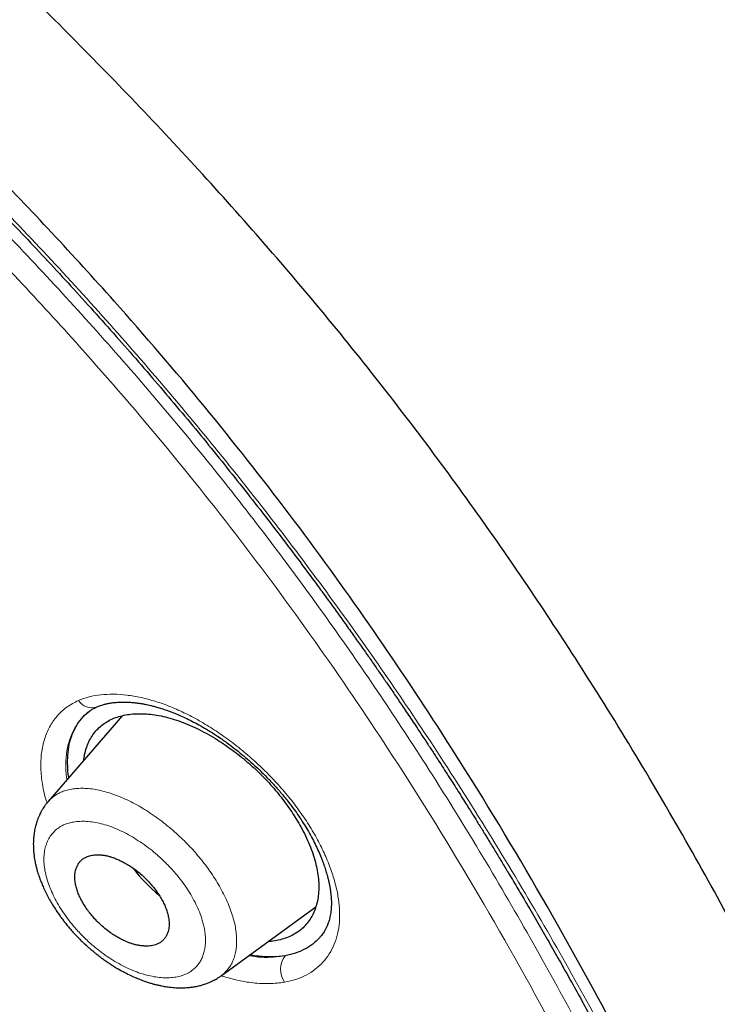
# Model space of a CAD drawing. Header units: millimetres. Extents: x 8 to 473, y 11 to 654.
# Tile 163 of 656: x 434 to 445, y 183 to 198. Entities that reach past the tile are written whole.
import ezdxf

# ---------------------------------------------------------------- set-up
doc = ezdxf.new("R2010")
doc.units = ezdxf.units.MM

msp = doc.modelspace()

# ---------------------------------------------------------------- linework, layer by layer
at = {"color": 7, "linetype": 'Continuous', "lineweight": 30}
for p, q in [((435.882, 187.053), (434.712, 185.7)), ((437.438, 182.952), (438.932, 184.04))]:
    msp.add_line(p, q, dxfattribs=at)
at = {"color": 8, "linetype": 'Continuous', "lineweight": 0}
for centre, radius, start, end in [((435.399, 187.435), 0.256, 214.0563, 288.8297), ((438.725, 183.052), 0.351, 142.0218, 215.1815)]:
    msp.add_arc(centre, radius, start, end, dxfattribs=at)
at = {"color": 7, "linetype": 'Continuous', "lineweight": 30}
msp.add_arc((437.827, 185.936), 2.192, 216.1174, 231.434, dxfattribs=at)
for points, knots in [([(461.434, 127.874), (461.503, 128.563), (461.639, 129.933), (461.54, 132.212), (461.29, 134.581), (460.901, 137.032), (460.362, 139.8), (459.645, 142.896), (458.744, 146.322), (457.642, 150.206), (456.345, 154.543), (454.93, 159.312), (453.45, 164.132), (451.817, 169.061), (450.26, 173.284), (448.852, 176.755), (447.679, 179.425), (446.358, 182.169), (444.847, 184.993), (443.205, 187.727), (441.44, 190.34), (439.591, 192.787), (437.567, 195.163), (435.439, 197.421), (433.265, 199.554), (430.707, 201.901), (427.767, 204.412), (424.458, 207.034), (421.166, 209.481), (417.898, 211.771), (414.664, 213.894), (411.475, 215.849), (408.338, 217.655), (405.242, 219.372), (402.157, 221.077), (399.085, 222.71), (396.044, 224.214), (393.06, 225.541), (390.158, 226.671), (387.349, 227.606), (384.65, 228.31), (382.381, 228.689), (380.529, 228.788), (379.054, 228.678), (377.734, 228.33), (376.634, 227.685), (375.805, 226.721), (375.206, 225.417), (374.869, 224.029), (374.819, 222.972), (374.8, 222.571)], [0, 0, 0, 0, 0.0200047, 0.0398126, 0.0594823, 0.0790442, 0.098539, 0.1240032, 0.1493793, 0.1746635, 0.2089867, 0.2432628, 0.2776948, 0.3122934, 0.3470638, 0.3645565, 0.3821766, 0.3999474, 0.417905, 0.4360854, 0.4514078, 0.4669063, 0.4824142, 0.4977299, 0.5128612, 0.5278497, 0.5501285, 0.5722459, 0.5942634, 0.6162413, 0.6382062, 0.660093, 0.6818368, 0.7033851, 0.7249325, 0.7466767, 0.7685648, 0.7905255, 0.8125089, 0.8345238, 0.8566401, 0.8789195, 0.893908, 0.9090407, 0.9243532, 0.9398664, 0.9553564, 0.9706894, 0.9888644, 1, 1, 1, 1]), ([(459.222, 127.783), (459.279, 128.334), (459.392, 129.433), (459.354, 131.24), (459.203, 133.126), (458.946, 135.084), (458.606, 137.096), (458.12, 139.544), (457.444, 142.453), (456.55, 145.836), (455.526, 149.427), (454.387, 153.21), (453.193, 157.163), (451.97, 161.137), (450.669, 165.161), (449.243, 169.258), (447.913, 172.748), (446.74, 175.593), (445.791, 177.759), (444.755, 179.961), (443.615, 182.199), (442.353, 184.472), (441.065, 186.581), (439.779, 188.505), (438.531, 190.231), (437.189, 191.934), (435.607, 193.78), (433.775, 195.737), (431.713, 197.775), (429.472, 199.849), (427.063, 201.942), (424.497, 204.038), (421.926, 206.024), (419.361, 207.91), (416.594, 209.848), (413.637, 211.799), (410.505, 213.728), (407.407, 215.519), (404.335, 217.224), (401.274, 218.913), (398.238, 220.521), (395.247, 221.992), (392.516, 223.197), (390.046, 224.162), (387.827, 224.928), (385.677, 225.555), (383.612, 226.025), (381.762, 226.295), (380.136, 226.366), (378.734, 226.248), (377.595, 225.937), (376.712, 225.458), (376.055, 224.861), (375.536, 224.114), (375.103, 223.143), (374.794, 221.92), (374.634, 220.435), (374.621, 218.835), (374.727, 217.149), (374.931, 215.396), (375.305, 212.994), (375.923, 209.899), (376.848, 206.079), (377.905, 202.19), (379.046, 198.262), (380.219, 194.321), (381.349, 190.585), (382.48, 187.024), (383.628, 183.631), (384.881, 180.183), (386.104, 177.101), (386.984, 174.991), (387.408, 174.052), (387.49, 173.87)], [0, 0, 0, 0, 0.012215, 0.024412, 0.036596, 0.048766, 0.060927, 0.073082, 0.092172, 0.111249, 0.13031, 0.151946, 0.173571, 0.195212, 0.216878, 0.238563, 0.260269, 0.271132, 0.282006, 0.292893, 0.303792, 0.314705, 0.32563, 0.333834, 0.342045, 0.350258, 0.35847, 0.369407, 0.38033, 0.391239, 0.404312, 0.417369, 0.430424, 0.443476, 0.456526, 0.472832, 0.489119, 0.505383, 0.521624, 0.537868, 0.55414, 0.570431, 0.586733, 0.59978, 0.61283, 0.625882, 0.638943, 0.652018, 0.662926, 0.673848, 0.684783, 0.692993, 0.701206, 0.709417, 0.717621, 0.728547, 0.739459, 0.750357, 0.761244, 0.772118, 0.782981, 0.804686, 0.826372, 0.848038, 0.869678, 0.891304, 0.912939, 0.931134, 0.949343, 0.967563, 0.985796, 0.997263, 1, 1, 1, 1]), ([(404.423, 216.669), (404.504, 216.624), (404.661, 216.537), (404.892, 216.409), (405.115, 216.285), (405.328, 216.167), (405.533, 216.053), (405.725, 215.946), (405.904, 215.846), (406.072, 215.752), (406.232, 215.663), (406.384, 215.578), (406.534, 215.494), (406.679, 215.412), (406.82, 215.333), (406.951, 215.259), (407.073, 215.191), (407.187, 215.126), (407.298, 215.064), (407.409, 215.001), (407.616, 214.884), (407.923, 214.709), (408.331, 214.476), (408.745, 214.238), (409.271, 213.934), (409.908, 213.562), (410.657, 213.119), (411.407, 212.667), (412.164, 212.204), (412.928, 211.729), (413.699, 211.24), (414.471, 210.743), (415.246, 210.236), (416.023, 209.719), (416.801, 209.192), (417.563, 208.668), (418.308, 208.148), (419.037, 207.632), (419.638, 207.2), (420.111, 206.857), (420.455, 206.605), (420.8, 206.352), (421.146, 206.095), (421.464, 205.858), (421.754, 205.641), (422.015, 205.444), (422.281, 205.242), (422.552, 205.036), (422.825, 204.827), (423.096, 204.618), (423.329, 204.437), (423.525, 204.285), (423.683, 204.162), (423.839, 204.039), (423.993, 203.919), (424.129, 203.812), (424.244, 203.721), (424.339, 203.646), (424.412, 203.588), (424.465, 203.545), (424.502, 203.517), (424.535, 203.49), (424.563, 203.468), (424.584, 203.451), (424.6, 203.438), (424.616, 203.426), (424.636, 203.409), (424.662, 203.389), (424.699, 203.36), (424.747, 203.321), (424.808, 203.273), (424.876, 203.218), (424.95, 203.158), (425.029, 203.095), (425.111, 203.029), (425.194, 202.962), (425.277, 202.895), (425.429, 202.772), (425.649, 202.593), (425.934, 202.36), (426.22, 202.124), (426.508, 201.886), (426.8, 201.643), (427.092, 201.397), (427.387, 201.147), (427.641, 200.931), (427.853, 200.749), (428.022, 200.603), (428.193, 200.455), (428.363, 200.307), (428.528, 200.163), (428.685, 200.025), (428.832, 199.896), (428.971, 199.773), (429.093, 199.665), (429.199, 199.571), (429.291, 199.489), (429.377, 199.412), (429.46, 199.337), (429.552, 199.255), (429.659, 199.159), (429.783, 199.046), (429.917, 198.925), (430.06, 198.795), (430.213, 198.655), (430.375, 198.506), (430.545, 198.35), (430.717, 198.19), (430.889, 198.03), (431.103, 197.829), (431.36, 197.587), (431.656, 197.306), (431.95, 197.023), (432.245, 196.737), (432.541, 196.446), (432.836, 196.154), (433.129, 195.86), (433.448, 195.537), (433.792, 195.184), (434.16, 194.801), (434.526, 194.414), (434.889, 194.024), (435.25, 193.631), (435.607, 193.234), (435.96, 192.835), (436.309, 192.433), (436.652, 192.03), (436.991, 191.625), (437.325, 191.218), (437.652, 190.811), (437.973, 190.404), (438.29, 189.995), (438.605, 189.58), (438.862, 189.236), (439.06, 188.966), (439.201, 188.773), (439.34, 188.58), (439.475, 188.39), (439.604, 188.209), (439.725, 188.037), (439.839, 187.874), (439.946, 187.719), (440.037, 187.588), (440.112, 187.478), (440.173, 187.388), (440.233, 187.3), (440.294, 187.21), (440.36, 187.112), (440.432, 187.005), (440.508, 186.89), (440.59, 186.767), (440.677, 186.634), (440.771, 186.491), (440.86, 186.353), (440.944, 186.223), (441.021, 186.101), (441.1, 185.979), (441.175, 185.861), (441.243, 185.752), (441.305, 185.654), (441.36, 185.567), (441.408, 185.489), (441.446, 185.428), (441.476, 185.38), (441.497, 185.346), (441.514, 185.318), (441.527, 185.298), (441.537, 185.281), (441.55, 185.26), (441.571, 185.227), (441.599, 185.18), (441.635, 185.122), (441.677, 185.053), (441.724, 184.977), (441.774, 184.895), (441.824, 184.812), (441.875, 184.729), (441.925, 184.644), (442.007, 184.508), (442.12, 184.319), (442.272, 184.061), (442.433, 183.785), (442.602, 183.492), (442.767, 183.201), (442.927, 182.916), (443.082, 182.637), (443.232, 182.363), (443.414, 182.028), (443.627, 181.631), (443.869, 181.17), (444.105, 180.712), (444.337, 180.254), (444.565, 179.798), (444.788, 179.343), (445.028, 178.843), (445.286, 178.299), (445.558, 177.711), (445.777, 177.229), (445.946, 176.85), (446.07, 176.571), (446.195, 176.286), (446.321, 175.996), (446.425, 175.754), (446.507, 175.561), (446.567, 175.419), (446.628, 175.276), (446.688, 175.133), (446.747, 174.993), (446.806, 174.851), (446.865, 174.708), (446.924, 174.566), (446.979, 174.433), (447.03, 174.309), (447.077, 174.193), (447.121, 174.086), (447.164, 173.98), (447.209, 173.869), (447.258, 173.748), (447.311, 173.615), (447.368, 173.474), (447.428, 173.323), (447.491, 173.165), (447.556, 172.998), (447.624, 172.827), (447.712, 172.602), (447.819, 172.328), (447.951, 171.987), (448.085, 171.636), (448.222, 171.275), (448.43, 170.723), (448.707, 169.977), (449.035, 169.073), (449.343, 168.207), (449.633, 167.377), (449.916, 166.55), (450.234, 165.609), (450.582, 164.555), (450.96, 163.389), (451.328, 162.228), (451.69, 161.072), (452.077, 159.813), (452.49, 158.452), (452.93, 156.99), (453.366, 155.53), (453.803, 154.071), (454.239, 152.614), (454.671, 151.161), (455.073, 149.793), (455.443, 148.511), (455.782, 147.316), (456.074, 146.261), (456.321, 145.346), (456.48, 144.746), (456.59, 144.323), (456.654, 144.073), (456.72, 143.816), (456.787, 143.553), (456.848, 143.309), (456.904, 143.087), (456.953, 142.888), (457.001, 142.692), (457.047, 142.503), (457.087, 142.34), (457.12, 142.2), (457.149, 142.081), (457.172, 141.983), (457.191, 141.903), (457.205, 141.844), (457.217, 141.791), (457.227, 141.748), (457.235, 141.715), (457.241, 141.691), (457.246, 141.668), (457.252, 141.642), (457.26, 141.61), (457.269, 141.569), (457.281, 141.518), (457.296, 141.455), (457.312, 141.386), (457.343, 141.249), (457.391, 141.042), (457.448, 140.789), (457.5, 140.552), (457.548, 140.333), (457.596, 140.114), (457.643, 139.896), (457.688, 139.682), (457.74, 139.434), (457.797, 139.154), (457.86, 138.842), (457.918, 138.544), (457.973, 138.257), (458.025, 137.979), (458.076, 137.701), (458.126, 137.422), (458.175, 137.14), (458.222, 136.863), (458.266, 136.592), (458.309, 136.327), (458.344, 136.097), (458.373, 135.907), (458.394, 135.763), (458.413, 135.628), (458.43, 135.509), (458.445, 135.404), (458.458, 135.312), (458.469, 135.227), (458.48, 135.143), (458.492, 135.055), (458.504, 134.963), (458.516, 134.864), (458.529, 134.761), (458.543, 134.652), (458.557, 134.535), (458.573, 134.391), (458.593, 134.22), (458.613, 134.026), (458.633, 133.832), (458.652, 133.64), (458.669, 133.448), (458.683, 133.293), (458.693, 133.172), (458.699, 133.087), (458.706, 133.002), (458.712, 132.919), (458.718, 132.842), (458.722, 132.773), (458.726, 132.713), (458.73, 132.661), (458.733, 132.615), (458.735, 132.577), (458.737, 132.544), (458.739, 132.516), (458.74, 132.487), (458.742, 132.454), (458.744, 132.416), (458.747, 132.372), (458.75, 132.323), (458.752, 132.268), (458.755, 132.209), (458.758, 132.143), (458.762, 132.072), (458.765, 131.995), (458.768, 131.912), (458.771, 131.824), (458.775, 131.725), (458.778, 131.62), (458.78, 131.51), (458.782, 131.405), (458.784, 131.304), (458.785, 131.208), (458.785, 131.12), (458.785, 131.038), (458.785, 130.968), (458.785, 130.906), (458.785, 130.848), (458.784, 130.787), (458.783, 130.721), (458.782, 130.643), (458.78, 130.551), (458.777, 130.444), (458.773, 130.347), (458.77, 130.26), (458.767, 130.186), (458.763, 130.11), (458.759, 130.036), (458.756, 129.966), (458.752, 129.902), (458.748, 129.844), (458.744, 129.792), (458.741, 129.745), (458.738, 129.703), (458.735, 129.665), (458.732, 129.634), (458.73, 129.607), (458.728, 129.585), (458.727, 129.566), (458.725, 129.549), (458.724, 129.531), (458.722, 129.509), (458.719, 129.481), (458.716, 129.447), (458.712, 129.406), (458.708, 129.36), (458.702, 129.307), (458.696, 129.248), (458.689, 129.183), (458.681, 129.111), (458.671, 129.034), (458.661, 128.952), (458.649, 128.863), (458.635, 128.768), (458.62, 128.668), (458.603, 128.563), (458.584, 128.452), (458.563, 128.336), (458.548, 128.257), (458.54, 128.217)], [0, 0, 0, 0, 0.00246, 0.004828, 0.007103, 0.009285, 0.011374, 0.013371, 0.015169, 0.016884, 0.018517, 0.020068, 0.021536, 0.023078, 0.024518, 0.025855, 0.027089, 0.028228, 0.029348, 0.030473, 0.031603, 0.035684, 0.039833, 0.044047, 0.048279, 0.055837, 0.063394, 0.07095, 0.078506, 0.086216, 0.093926, 0.101636, 0.109346, 0.117055, 0.124765, 0.132474, 0.139655, 0.146834, 0.154015, 0.1574, 0.160784, 0.164169, 0.167556, 0.171003, 0.17352, 0.176084, 0.178695, 0.181351, 0.184052, 0.186724, 0.189334, 0.190913, 0.192469, 0.194001, 0.195511, 0.196986, 0.19799, 0.198916, 0.199765, 0.200139, 0.200495, 0.200834, 0.201123, 0.201323, 0.20145, 0.201592, 0.201791, 0.202047, 0.202362, 0.202861, 0.203459, 0.204156, 0.204862, 0.205648, 0.20647, 0.207288, 0.208101, 0.208911, 0.211769, 0.214574, 0.217326, 0.220214, 0.22306, 0.225936, 0.228847, 0.231792, 0.233456, 0.235132, 0.236818, 0.238514, 0.240179, 0.241728, 0.243189, 0.244564, 0.245853, 0.246822, 0.247736, 0.248594, 0.249397, 0.250207, 0.251351, 0.25259, 0.253923, 0.255357, 0.256887, 0.258512, 0.260231, 0.261975, 0.263697, 0.265398, 0.26846, 0.27145, 0.274368, 0.277415, 0.280434, 0.283452, 0.286469, 0.289487, 0.293335, 0.297186, 0.301038, 0.304893, 0.308752, 0.312618, 0.316483, 0.320333, 0.324177, 0.328016, 0.331853, 0.335689, 0.339456, 0.343247, 0.347096, 0.351007, 0.352779, 0.354564, 0.356361, 0.358114, 0.35979, 0.361359, 0.362853, 0.364272, 0.365615, 0.366468, 0.367288, 0.368074, 0.36887, 0.369766, 0.370766, 0.371804, 0.372934, 0.374158, 0.375474, 0.376881, 0.377957, 0.37908, 0.380245, 0.381351, 0.382361, 0.38326, 0.384067, 0.384782, 0.385405, 0.38577, 0.386093, 0.386351, 0.386536, 0.386659, 0.386807, 0.387128, 0.387559, 0.388099, 0.38873, 0.389459, 0.390216, 0.390981, 0.391753, 0.392531, 0.393318, 0.395517, 0.397771, 0.400454, 0.403196, 0.405899, 0.40855, 0.411148, 0.413694, 0.416188, 0.420529, 0.424846, 0.429163, 0.433481, 0.437802, 0.442123, 0.446445, 0.45209, 0.457737, 0.463383, 0.466045, 0.468743, 0.471505, 0.474331, 0.47722, 0.47859, 0.479974, 0.481372, 0.482784, 0.484171, 0.485496, 0.486978, 0.488373, 0.489682, 0.490906, 0.492043, 0.493094, 0.494092, 0.495164, 0.49638, 0.497691, 0.499097, 0.500578, 0.502152, 0.503818, 0.50554, 0.507242, 0.510525, 0.513727, 0.517435, 0.521029, 0.524569, 0.534051, 0.543533, 0.552, 0.560466, 0.568933, 0.5774, 0.589495, 0.60159, 0.613685, 0.62578, 0.637875, 0.653302, 0.668729, 0.684157, 0.699585, 0.715012, 0.730438, 0.745865, 0.758697, 0.771529, 0.78436, 0.792828, 0.801296, 0.803961, 0.806689, 0.809498, 0.812389, 0.815361, 0.817528, 0.819737, 0.821932, 0.824017, 0.825989, 0.827363, 0.828677, 0.82993, 0.83064, 0.831321, 0.831914, 0.832405, 0.832743, 0.833008, 0.833229, 0.833512, 0.833867, 0.834294, 0.834889, 0.835584, 0.836375, 0.837196, 0.840193, 0.84329, 0.845703, 0.848174, 0.850673, 0.853132, 0.855549, 0.857923, 0.861569, 0.86511, 0.868594, 0.8718, 0.875007, 0.878213, 0.881422, 0.884697, 0.888066, 0.89111, 0.894227, 0.897417, 0.899248, 0.900966, 0.902569, 0.904058, 0.905232, 0.906325, 0.907335, 0.9083, 0.909348, 0.910489, 0.91165, 0.912895, 0.914222, 0.915633, 0.917127, 0.919487, 0.921872, 0.924252, 0.926627, 0.928996, 0.93136, 0.93243, 0.933499, 0.934567, 0.935624, 0.9366, 0.937481, 0.938224, 0.938883, 0.939458, 0.939948, 0.940353, 0.940679, 0.941031, 0.941451, 0.941941, 0.942502, 0.943125, 0.943817, 0.944581, 0.945414, 0.946335, 0.947329, 0.948396, 0.949536, 0.950729, 0.952236, 0.953663, 0.955011, 0.956368, 0.957633, 0.958807, 0.959889, 0.960881, 0.961618, 0.962376, 0.963196, 0.96408, 0.965027, 0.966363, 0.967808, 0.969362, 0.970346, 0.97137, 0.972433, 0.973483, 0.974457, 0.975339, 0.976146, 0.976878, 0.977537, 0.978138, 0.978661, 0.979103, 0.979468, 0.979806, 0.980045, 0.980281, 0.980519, 0.980827, 0.981225, 0.981714, 0.982294, 0.982964, 0.983726, 0.984578, 0.985522, 0.986557, 0.987683, 0.9889, 0.990209, 0.99161, 0.993103, 0.994688, 0.996366, 0.998136, 1, 1, 1, 1]), ([(435.483, 187.193), (435.496, 187.198), (435.52, 187.208), (435.555, 187.22), (435.586, 187.229), (435.612, 187.236), (435.636, 187.242), (435.67, 187.249), (435.718, 187.257), (435.789, 187.264), (435.869, 187.268), (435.959, 187.267), (436.04, 187.262), (436.107, 187.254), (436.16, 187.247), (436.211, 187.238), (436.261, 187.228), (436.305, 187.219), (436.344, 187.209), (436.389, 187.198), (436.446, 187.182), (436.521, 187.159), (436.602, 187.132), (436.688, 187.099), (436.778, 187.062), (436.875, 187.019), (436.979, 186.967), (437.091, 186.907), (437.207, 186.84), (437.322, 186.768), (437.445, 186.687), (437.572, 186.595), (437.702, 186.495), (437.823, 186.395), (437.937, 186.295), (438.05, 186.19), (438.163, 186.078), (438.278, 185.956), (438.392, 185.826), (438.495, 185.699), (438.585, 185.579), (438.663, 185.469), (438.734, 185.36), (438.801, 185.25), (438.863, 185.139), (438.92, 185.028), (438.971, 184.921), (439.009, 184.832), (439.036, 184.762), (439.055, 184.71), (439.071, 184.664), (439.084, 184.624), (439.096, 184.586), (439.108, 184.546), (439.12, 184.5), (439.132, 184.451), (439.143, 184.4), (439.153, 184.348), (439.161, 184.296), (439.17, 184.23), (439.176, 184.152), (439.177, 184.066), (439.172, 183.998), (439.166, 183.944), (439.159, 183.902), (439.15, 183.863), (439.14, 183.824), (439.128, 183.786), (439.118, 183.758), (439.11, 183.739), (439.104, 183.726), (439.098, 183.712), (439.091, 183.699), (439.084, 183.684), (439.074, 183.666), (439.06, 183.642), (439.041, 183.614), (439.018, 183.582), (438.999, 183.561), (438.989, 183.549)], [0, 0, 0, 0, 0.011625, 0.021752, 0.030373, 0.037485, 0.043507, 0.049494, 0.063659, 0.078128, 0.09639, 0.115471, 0.134245, 0.144314, 0.154136, 0.163622, 0.172771, 0.181046, 0.187761, 0.193306, 0.204483, 0.217327, 0.231819, 0.245378, 0.260034, 0.27579, 0.292654, 0.310638, 0.329649, 0.348364, 0.36637, 0.389262, 0.410868, 0.431174, 0.450356, 0.4701, 0.490813, 0.512498, 0.53516, 0.558816, 0.577227, 0.595672, 0.613614, 0.631063, 0.650027, 0.668384, 0.686138, 0.703275, 0.713205, 0.722123, 0.730031, 0.736934, 0.743156, 0.750097, 0.758582, 0.767791, 0.777338, 0.787221, 0.797317, 0.807531, 0.826564, 0.845377, 0.863335, 0.874247, 0.88467, 0.894847, 0.905697, 0.916967, 0.92737, 0.931665, 0.935932, 0.940188, 0.944434, 0.948832, 0.954454, 0.962897, 0.973304, 0.985673, 1, 1, 1, 1]), ([(435.038, 186.077), (435.037, 186.079), (435.024, 186.142), (435.017, 186.262), (435.017, 186.435), (435.041, 186.602), (435.088, 186.761), (435.161, 186.907), (435.251, 187.032), (435.329, 187.096), (435.364, 187.125)], [0, 0, 0, 0, 0.004337, 0.134854, 0.270751, 0.412107, 0.558971, 0.711325, 0.869109, 1, 1, 1, 1]), ([(435.304, 187.077), (435.319, 187.09), (435.348, 187.115), (435.393, 187.146), (435.437, 187.172), (435.468, 187.186), (435.483, 187.193)], [0, 0, 0, 0, 0.279543, 0.539378, 0.77953, 1, 1, 1, 1]), ([(435.271, 186.346), (435.275, 186.378), (435.285, 186.448), (435.313, 186.547), (435.352, 186.644), (435.402, 186.733), (435.462, 186.813), (435.532, 186.883), (435.611, 186.943), (435.7, 186.993), (435.797, 187.032), (435.903, 187.061), (436.016, 187.078), (436.135, 187.086), (436.26, 187.082), (436.39, 187.068), (436.525, 187.042), (436.664, 187.006), (436.805, 186.96), (436.949, 186.902), (437.094, 186.834), (437.239, 186.757), (437.384, 186.67), (437.519, 186.58), (437.645, 186.489), (437.761, 186.399), (437.874, 186.304), (437.985, 186.204), (438.091, 186.1), (438.194, 185.992), (438.292, 185.881), (438.384, 185.768), (438.471, 185.652), (438.552, 185.535), (438.627, 185.417), (438.7, 185.291), (438.769, 185.157), (438.832, 185.016), (438.885, 184.877), (438.926, 184.741), (438.956, 184.609), (438.974, 184.481), (438.98, 184.358), (438.975, 184.24), (438.958, 184.13), (438.93, 184.026), (438.892, 183.929), (438.842, 183.841), (438.783, 183.761), (438.713, 183.691), (438.633, 183.63), (438.544, 183.58), (438.447, 183.54), (438.34, 183.512), (438.25, 183.495), (438.194, 183.492), (438.178, 183.491)], [0, 0, 0, 0, 0.016648, 0.036172, 0.055689, 0.075193, 0.09468, 0.114146, 0.133594, 0.153046, 0.172523, 0.192027, 0.211553, 0.231091, 0.250631, 0.270163, 0.289682, 0.309186, 0.32868, 0.348174, 0.367674, 0.387186, 0.40671, 0.426242, 0.442526, 0.458813, 0.475104, 0.491402, 0.507714, 0.52405, 0.540388, 0.5567, 0.572998, 0.589286, 0.605566, 0.621838, 0.641349, 0.660842, 0.680312, 0.699761, 0.719194, 0.738629, 0.758084, 0.777566, 0.797073, 0.816601, 0.836139, 0.855676, 0.875202, 0.894711, 0.914204, 0.93368, 0.953147, 0.972615, 0.992092, 1, 1, 1, 1]), ([(434.712, 185.701), (434.701, 185.687), (434.681, 185.663), (434.655, 185.627), (434.635, 185.598), (434.62, 185.573), (434.608, 185.552), (434.595, 185.529), (434.58, 185.498), (434.563, 185.46), (434.546, 185.42), (434.532, 185.38), (434.521, 185.344), (434.511, 185.308), (434.502, 185.27), (434.494, 185.229), (434.487, 185.18), (434.481, 185.125), (434.477, 185.064), (434.477, 185.007), (434.478, 184.952), (434.483, 184.896), (434.489, 184.841), (434.496, 184.791), (434.506, 184.74), (434.518, 184.684), (434.535, 184.621), (434.555, 184.553), (434.58, 184.481), (434.608, 184.41), (434.64, 184.334), (434.678, 184.254), (434.722, 184.17), (434.768, 184.091), (434.813, 184.018), (434.856, 183.953), (434.897, 183.895), (434.936, 183.841), (434.977, 183.788), (435.024, 183.73), (435.077, 183.668), (435.14, 183.598), (435.201, 183.535), (435.257, 183.481), (435.303, 183.438), (435.345, 183.4), (435.382, 183.369), (435.411, 183.344), (435.435, 183.324), (435.458, 183.305), (435.486, 183.284), (435.523, 183.255), (435.569, 183.22), (435.626, 183.18), (435.689, 183.138), (435.753, 183.097), (435.83, 183.051), (435.917, 183.003), (436.012, 182.956), (436.099, 182.917), (436.176, 182.886), (436.245, 182.861), (436.306, 182.841), (436.36, 182.825), (436.402, 182.814), (436.434, 182.806), (436.458, 182.801), (436.481, 182.796), (436.508, 182.79), (436.541, 182.784), (436.581, 182.778), (436.627, 182.772), (436.675, 182.767), (436.723, 182.763), (436.77, 182.761), (436.819, 182.761), (436.865, 182.762), (436.906, 182.765), (436.938, 182.768), (436.967, 182.771), (436.998, 182.776), (437.032, 182.781), (437.067, 182.788), (437.1, 182.796), (437.129, 182.804), (437.159, 182.813), (437.193, 182.824), (437.23, 182.838), (437.259, 182.85), (437.281, 182.86), (437.298, 182.868), (437.314, 182.876), (437.334, 182.886), (437.361, 182.901), (437.397, 182.923), (437.423, 182.942), (437.438, 182.952)], [0, 0, 0, 0, 0.012236, 0.022424, 0.030552, 0.036631, 0.041863, 0.047005, 0.055267, 0.065457, 0.075801, 0.085592, 0.094064, 0.101967, 0.111316, 0.12092, 0.130416, 0.144554, 0.158515, 0.17101, 0.182513, 0.195302, 0.20768, 0.217698, 0.227997, 0.240638, 0.254159, 0.269498, 0.285072, 0.300351, 0.315337, 0.33366, 0.351532, 0.368902, 0.384909, 0.399255, 0.411959, 0.423411, 0.435571, 0.448721, 0.463342, 0.479968, 0.498614, 0.510185, 0.521838, 0.53198, 0.540522, 0.547468, 0.552823, 0.557159, 0.563283, 0.571574, 0.582038, 0.594681, 0.609048, 0.623063, 0.636473, 0.65848, 0.678623, 0.696894, 0.713286, 0.727788, 0.740639, 0.752099, 0.762158, 0.767847, 0.772951, 0.77747, 0.782561, 0.789823, 0.798636, 0.808336, 0.819266, 0.829864, 0.839952, 0.849964, 0.862068, 0.870482, 0.877293, 0.88348, 0.890508, 0.898287, 0.906504, 0.914828, 0.921351, 0.927395, 0.936127, 0.945901, 0.953934, 0.958424, 0.962527, 0.966299, 0.970775, 0.977878, 0.987617, 1, 1, 1, 1]), ([(435.999, 183.468), (436.016, 183.463), (436.05, 183.451), (436.102, 183.437), (436.157, 183.426), (436.214, 183.42), (436.268, 183.418), (436.318, 183.421), (436.363, 183.429), (436.405, 183.441), (436.444, 183.457), (436.485, 183.48), (436.524, 183.511), (436.559, 183.552), (436.585, 183.597), (436.603, 183.644), (436.613, 183.69), (436.618, 183.733), (436.619, 183.778), (436.616, 183.824), (436.608, 183.877), (436.594, 183.938), (436.571, 184.009), (436.541, 184.08), (436.505, 184.151), (436.462, 184.222), (436.415, 184.292), (436.362, 184.36), (436.301, 184.431), (436.228, 184.505), (436.143, 184.58), (436.059, 184.644), (435.979, 184.698), (435.919, 184.732), (435.873, 184.756), (435.843, 184.771), (435.812, 184.785), (435.78, 184.798), (435.743, 184.812), (435.698, 184.827), (435.646, 184.841), (435.591, 184.852), (435.535, 184.859), (435.485, 184.86), (435.44, 184.858), (435.402, 184.853), (435.366, 184.845), (435.332, 184.833), (435.3, 184.819), (435.264, 184.798), (435.226, 184.768), (435.191, 184.726), (435.165, 184.679), (435.148, 184.634), (435.138, 184.593), (435.133, 184.557), (435.131, 184.52), (435.132, 184.483), (435.135, 184.446), (435.142, 184.398), (435.155, 184.339), (435.178, 184.268), (435.208, 184.196), (435.244, 184.125), (435.286, 184.054), (435.334, 183.984), (435.386, 183.916), (435.447, 183.845), (435.519, 183.772), (435.604, 183.697), (435.688, 183.633), (435.768, 183.58), (435.844, 183.536), (435.921, 183.498), (435.973, 183.478), (435.999, 183.468)], [0, 0, 0, 0, 0.010818, 0.022495, 0.035029, 0.048423, 0.062675, 0.075172, 0.087672, 0.100173, 0.112676, 0.125181, 0.142537, 0.159395, 0.175756, 0.191622, 0.203962, 0.215986, 0.227696, 0.239093, 0.250179, 0.266154, 0.282019, 0.297777, 0.313434, 0.328994, 0.344463, 0.359845, 0.375146, 0.394414, 0.414293, 0.434791, 0.450581, 0.466728, 0.47329, 0.479909, 0.486587, 0.493322, 0.500116, 0.511112, 0.522858, 0.535354, 0.5486, 0.562597, 0.573004, 0.583413, 0.593825, 0.604239, 0.614655, 0.625074, 0.642796, 0.659915, 0.676433, 0.692349, 0.702629, 0.712642, 0.72239, 0.731873, 0.741091, 0.750046, 0.766176, 0.782153, 0.797982, 0.813666, 0.829213, 0.844626, 0.859912, 0.875076, 0.89422, 0.914021, 0.934488, 0.950287, 0.96647, 0.98304, 1, 1, 1, 1]), ([(438.989, 183.55), (438.955, 183.516), (438.885, 183.447), (438.757, 183.367), (438.613, 183.304), (438.503, 183.28), (438.448, 183.268)], [0, 0, 0, 0, 0.246199, 0.497662, 0.748909, 1, 1, 1, 1]), ([(438.448, 183.268), (438.381, 183.26), (438.249, 183.244), (438.06, 183.251), (437.936, 183.272), (437.888, 183.28)], [0, 0, 0, 0, 0.385931, 0.761789, 1, 1, 1, 1])]:
    msp.add_open_spline(points, degree=3, knots=knots, dxfattribs=at)
at = {"color": 8, "linetype": 'Continuous', "lineweight": 0}
for points, knots in [([(404.357, 216.8), (405.719, 216.043), (408.436, 214.534), (412.556, 212.089), (416.373, 209.598), (419.876, 207.134), (423.061, 204.751), (426.269, 202.195), (429.116, 199.748), (431.575, 197.48), (433.642, 195.441), (435.643, 193.306), (437.532, 191.082), (439.277, 188.8), (440.968, 186.341), (442.564, 183.737), (444.049, 181.02), (445.365, 178.351), (446.541, 175.729), (447.95, 172.308), (449.503, 168.135), (451.133, 163.258), (452.609, 158.469), (454.025, 153.719), (455.409, 149.088), (456.65, 144.636), (457.689, 140.408), (458.372, 136.904), (458.766, 134.083), (458.941, 131.895), (458.967, 129.804), (458.782, 128.559), (458.689, 127.935)], [0, 0, 0, 0, 0.041621, 0.083027, 0.124254, 0.155187, 0.186259, 0.217684, 0.249258, 0.270278, 0.291311, 0.312423, 0.333508, 0.354515, 0.375614, 0.400882, 0.426039, 0.451271, 0.476543, 0.501735, 0.551843, 0.601883, 0.651941, 0.702019, 0.752119, 0.798831, 0.845298, 0.891449, 0.918531, 0.94558, 0.97268, 1, 1, 1, 1]), ([(404.545, 216.264), (405.877, 215.523), (408.54, 214.042), (412.598, 211.647), (416.38, 209.2), (419.867, 206.759), (423.039, 204.399), (426.22, 201.879), (429.034, 199.476), (431.468, 197.244), (433.517, 195.234), (435.495, 193.132), (437.364, 190.935), (439.08, 188.665), (440.737, 186.217), (442.295, 183.628), (443.737, 180.932), (445.009, 178.291), (446.142, 175.708), (447.549, 172.211), (449.134, 167.85), (450.815, 162.685), (452.342, 157.618), (453.845, 152.587), (455.325, 147.59), (456.641, 142.689), (457.54, 138.609), (458.079, 135.323), (458.333, 132.789), (458.402, 130.373), (458.175, 128.96), (458.061, 128.25)], [0, 0, 0, 0, 0.0410577, 0.0821105, 0.1232452, 0.154293, 0.1856069, 0.2169079, 0.2481504, 0.2691403, 0.2901685, 0.3111004, 0.3320142, 0.3531455, 0.3742811, 0.3994959, 0.4247209, 0.4498671, 0.4748816, 0.4998442, 0.5533653, 0.6069417, 0.66044, 0.71389, 0.7673728, 0.8209497, 0.8746258, 0.905931, 0.9371643, 0.9684378, 1, 1, 1, 1]), ([(457.698, 128.22), (457.796, 128.781), (457.989, 129.897), (458.005, 131.772), (457.886, 133.735), (457.635, 135.789), (457.202, 138.385), (456.53, 141.556), (455.573, 145.323), (454.492, 149.167), (453.333, 153.059), (452.164, 156.969), (450.985, 160.9), (449.734, 164.88), (448.366, 168.927), (447.091, 172.371), (445.966, 175.174), (445.048, 177.307), (444.04, 179.479), (442.928, 181.688), (441.691, 183.931), (440.425, 186.009), (439.158, 187.904), (437.927, 189.601), (436.608, 191.267), (435.059, 193.066), (433.262, 194.976), (431.23, 196.972), (429.018, 199.001), (426.643, 201.048), (424.113, 203.1), (421.578, 205.046), (419.054, 206.892), (416.346, 208.775), (413.463, 210.664), (410.411, 212.53), (407.392, 214.267), (405.398, 215.377), (404.4, 215.932)], [0, 0, 0, 0, 0.025219, 0.050243, 0.075219, 0.100224, 0.1253, 0.167123, 0.208897, 0.250637, 0.292347, 0.334058, 0.375777, 0.417537, 0.459293, 0.500974, 0.521789, 0.542616, 0.563499, 0.584464, 0.60542, 0.626337, 0.642078, 0.657874, 0.67353, 0.689088, 0.709897, 0.730837, 0.751765, 0.776717, 0.8017, 0.826792, 0.851776, 0.8766, 0.907472, 0.938289, 0.969126, 1, 1, 1, 1]), ([(434.694, 185.678), (434.687, 185.697), (434.649, 185.809), (434.612, 186.006), (434.588, 186.261), (434.605, 186.496), (434.656, 186.711), (434.741, 186.901), (434.859, 187.063), (435.004, 187.198), (435.126, 187.26), (435.187, 187.291)], [0, 0, 0, 0, 0.0248347, 0.1468153, 0.2684449, 0.3901211, 0.51215, 0.6343774, 0.7565644, 0.8784808, 1, 1, 1, 1]), ([(435.187, 187.291), (435.242, 187.312), (435.352, 187.354), (435.538, 187.385), (435.738, 187.395), (435.951, 187.38), (436.174, 187.342), (436.405, 187.281), (436.642, 187.197), (436.882, 187.089), (437.124, 186.959), (437.364, 186.81), (437.601, 186.642), (437.831, 186.458), (438.053, 186.26), (438.264, 186.049), (438.461, 185.828), (438.642, 185.598), (438.804, 185.363), (438.945, 185.126), (439.064, 184.889), (439.161, 184.655), (439.235, 184.426), (439.285, 184.206), (439.309, 183.995), (439.307, 183.796), (439.279, 183.612), (439.225, 183.445), (439.148, 183.294), (439.047, 183.162), (438.926, 183.05), (438.783, 182.959), (438.622, 182.889), (438.499, 182.863), (438.438, 182.849)], [0, 0, 0, 0, 0.031183, 0.062423, 0.093705, 0.125001, 0.156276, 0.187505, 0.218676, 0.249809, 0.280963, 0.312165, 0.343413, 0.37469, 0.405985, 0.437296, 0.468642, 0.500078, 0.53153, 0.562897, 0.594211, 0.625482, 0.656707, 0.687885, 0.719024, 0.750152, 0.781301, 0.812485, 0.843712, 0.874972, 0.906244, 0.937508, 0.968756, 1, 1, 1, 1]), ([(435.367, 187.127), (435.325, 187.092), (435.236, 187.018), (435.134, 186.873), (435.053, 186.699), (435.002, 186.504), (434.986, 186.289), (434.99, 186.134), (435.008, 186.048), (435.009, 186.043)], [0, 0, 0, 0, 0.147552, 0.316573, 0.485682, 0.654387, 0.822331, 0.989991, 1, 1, 1, 1]), ([(434.712, 185.7), (434.713, 185.701), (434.73, 185.724), (434.771, 185.76), (434.836, 185.808), (434.909, 185.846), (434.99, 185.876), (435.077, 185.896), (435.17, 185.907), (435.27, 185.909), (435.375, 185.902), (435.484, 185.885), (435.56, 185.867), (435.598, 185.857)], [0, 0, 0, 0, 0.004694, 0.104393, 0.203843, 0.303116, 0.402316, 0.501526, 0.600812, 0.700236, 0.799859, 0.899751, 1, 1, 1, 1]), ([(435.598, 185.857), (435.637, 185.846), (435.715, 185.824), (435.835, 185.779), (435.956, 185.725), (436.078, 185.664), (436.2, 185.594), (436.322, 185.517), (436.442, 185.433), (436.561, 185.343), (436.677, 185.246), (436.784, 185.15), (436.881, 185.056), (436.969, 184.964), (437.053, 184.869), (437.133, 184.772), (437.209, 184.674), (437.285, 184.567), (437.359, 184.453), (437.43, 184.332), (437.494, 184.211), (437.549, 184.09), (437.595, 183.972), (437.632, 183.856), (437.659, 183.744), (437.676, 183.636), (437.684, 183.532), (437.682, 183.434), (437.671, 183.341), (437.65, 183.255), (437.62, 183.175), (437.581, 183.102), (437.532, 183.037), (437.485, 182.987), (437.45, 182.962), (437.437, 182.953)], [0, 0, 0, 0, 0.031985, 0.063859, 0.095603, 0.12726, 0.15886, 0.190428, 0.221984, 0.253547, 0.285136, 0.316775, 0.343196, 0.369601, 0.395984, 0.422361, 0.448744, 0.475138, 0.506824, 0.538524, 0.570234, 0.601951, 0.633676, 0.665407, 0.697042, 0.7286, 0.760124, 0.791648, 0.823197, 0.854792, 0.886452, 0.918197, 0.950049, 0.982007, 1, 1, 1, 1]), ([(435.516, 185.357), (435.477, 185.365), (435.399, 185.38), (435.289, 185.389), (435.184, 185.387), (435.086, 185.373), (434.995, 185.348), (434.914, 185.311), (434.843, 185.263), (434.782, 185.204), (434.731, 185.135), (434.691, 185.057), (434.663, 184.97), (434.647, 184.875), (434.642, 184.772), (434.65, 184.664), (434.671, 184.551), (434.704, 184.433), (434.749, 184.313), (434.804, 184.192), (434.871, 184.069), (434.949, 183.946), (435.035, 183.826), (435.119, 183.723), (435.198, 183.636), (435.269, 183.563), (435.355, 183.481), (435.458, 183.391), (435.578, 183.299), (435.7, 183.215), (435.825, 183.141), (435.951, 183.076), (436.076, 183.021), (436.199, 182.978), (436.32, 182.947), (436.436, 182.926), (436.547, 182.917), (436.652, 182.92), (436.751, 182.934), (436.842, 182.96), (436.924, 182.997), (436.995, 183.044), (437.052, 183.099), (437.097, 183.158), (437.132, 183.218), (437.158, 183.284), (437.178, 183.355), (437.19, 183.438), (437.194, 183.533), (437.186, 183.629), (437.171, 183.715), (437.153, 183.791), (437.125, 183.883), (437.085, 183.989), (437.028, 184.11), (436.96, 184.232), (436.883, 184.354), (436.796, 184.473), (436.711, 184.577), (436.632, 184.664), (436.561, 184.736), (436.475, 184.818), (436.373, 184.907), (436.255, 184.999), (436.132, 185.083), (436.007, 185.16), (435.882, 185.226), (435.757, 185.282), (435.635, 185.327), (435.556, 185.347), (435.516, 185.357)], [0, 0, 0, 0, 0.015691, 0.031255, 0.046843, 0.062606, 0.078408, 0.093989, 0.109496, 0.125079, 0.140763, 0.156317, 0.171878, 0.187583, 0.203289, 0.218827, 0.234352, 0.25002, 0.265598, 0.281104, 0.296692, 0.312514, 0.328198, 0.343712, 0.354046, 0.364431, 0.374916, 0.390668, 0.406232, 0.421764, 0.43742, 0.453217, 0.468829, 0.484403, 0.500083, 0.515713, 0.531249, 0.546825, 0.562572, 0.578327, 0.593882, 0.609385, 0.624987, 0.637588, 0.650062, 0.662485, 0.674933, 0.687484, 0.703356, 0.718945, 0.729266, 0.739585, 0.749953, 0.765668, 0.781225, 0.796779, 0.812479, 0.82819, 0.843729, 0.854075, 0.864464, 0.874943, 0.890466, 0.905959, 0.921572, 0.937453, 0.953181, 0.968738, 0.984288, 1, 1, 1, 1]), ([(437.872, 183.268), (437.914, 183.262), (438.038, 183.241), (438.234, 183.238), (438.376, 183.258), (438.448, 183.268)], [0, 0, 0, 0, 0.198897, 0.598741, 1, 1, 1, 1]), ([(438.438, 182.849), (438.36, 182.84), (438.204, 182.82), (437.945, 182.835), (437.69, 182.876), (437.517, 182.928), (437.439, 182.951)], [0, 0, 0, 0, 0.261927, 0.523591, 0.785069, 1, 1, 1, 1])]:
    msp.add_open_spline(points, degree=3, knots=knots, dxfattribs=at)

doc.saveas('drawing.dxf')
